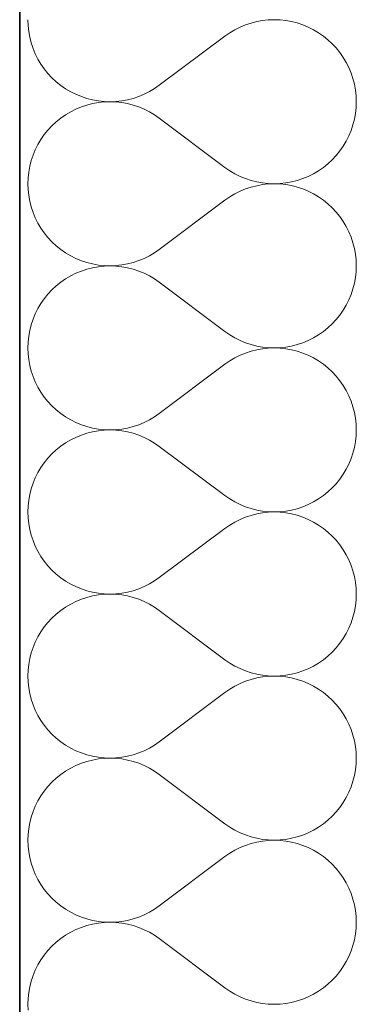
# Model space of a CAD drawing. Header units: millimetres. Extents: x -1465 to 393277, y -3788 to 454312.
# Tile 865 of 958: x 348723 to 348879, y 364383 to 364841. Entities that reach past the tile are written whole.
import ezdxf

# ---------------------------------------------------------------- set-up
doc = ezdxf.new("R2010")
doc.units = ezdxf.units.MM
doc.layers.add('- A - ocieplenie', color=8, linetype='Continuous')

# ---------------------------------------------------------------- blocks, each defined once
blk = doc.blocks.new('*X29')
at = {"layer": '- A - ocieplenie', "linetype": 'Continuous', "lineweight": 13, "ltscale": 100}
for p, q in [((19781.29, 391252.13), (19781.38, 391249.42)), ((19884.81, 391250.58), (19882.23, 391249.72)), ((19887.45, 391251.26), (19884.81, 391250.58)), ((19890.12, 391251.74), (19887.45, 391251.26)), ((19892.83, 391252.04), (19890.12, 391251.74)), ((19895.55, 391252.13), (19892.83, 391252.04)), ((19898.27, 391252.04), (19895.55, 391252.13)), ((19900.97, 391251.75), (19898.27, 391252.04)), ((19903.65, 391251.27), (19900.97, 391251.75)), ((19906.28, 391250.6), (19903.65, 391251.27)), ((19908.87, 391249.74), (19906.28, 391250.6)), ((19781.38, 391249.42), (19781.67, 391246.71)), ((19781.67, 391246.71), (19782.16, 391244.03)), ((19874.95, 391246.07), (19872.71, 391244.52)), ((19877.29, 391247.46), (19874.95, 391246.07)), ((19879.72, 391248.68), (19877.29, 391247.46)), ((19882.23, 391249.72), (19879.72, 391248.68)), ((19911.38, 391248.7), (19908.87, 391249.74)), ((19913.81, 391247.48), (19911.38, 391248.7)), ((19916.15, 391246.1), (19913.81, 391247.48)), ((19918.39, 391244.55), (19916.15, 391246.1)), ((19782.16, 391244.03), (19782.83, 391241.4)), ((19782.83, 391241.4), (19783.69, 391238.82)), ((19872.71, 391244.52), (19842.24, 391221.66)), ((19920.51, 391242.84), (19918.39, 391244.55)), ((19922.5, 391240.99), (19920.51, 391242.84)), ((19783.69, 391238.82), (19784.73, 391236.3)), ((19924.35, 391239), (19922.5, 391240.99)), ((19926.06, 391236.88), (19924.35, 391239)), ((19927.61, 391234.64), (19926.06, 391236.88)), ((19784.73, 391236.3), (19785.95, 391233.87)), ((19785.95, 391233.87), (19787.34, 391231.53)), ((19929, 391232.3), (19927.61, 391234.64)), ((19930.22, 391229.87), (19929, 391232.3)), ((19787.34, 391231.53), (19788.89, 391229.3)), ((19788.89, 391229.3), (19790.6, 391227.18)), ((19931.26, 391227.36), (19930.22, 391229.87)), ((19790.6, 391227.18), (19792.45, 391225.19)), ((19792.45, 391225.19), (19794.44, 391223.34)), ((19794.44, 391223.34), (19796.56, 391221.63)), ((19932.12, 391224.78), (19931.26, 391227.36)), ((19932.79, 391222.14), (19932.12, 391224.78)), ((19796.56, 391221.63), (19798.8, 391220.08)), ((19798.8, 391220.08), (19801.14, 391218.69)), ((19801.14, 391218.69), (19803.57, 391217.48)), ((19835.23, 391217.5), (19837.67, 391218.72)), ((19837.67, 391218.72), (19840, 391220.11)), ((19840, 391220.11), (19842.24, 391221.66)), ((19933.28, 391219.46), (19932.79, 391222.14)), ((19933.57, 391216.76), (19933.28, 391219.46)), ((19803.57, 391217.48), (19806.09, 391216.44)), ((19806.09, 391216.44), (19808.67, 391215.58)), ((19808.67, 391215.58), (19811.3, 391214.91)), ((19811.3, 391214.91), (19813.98, 391214.42)), ((19813.98, 391214.42), (19816.69, 391214.14)), ((19816.69, 391213.94), (19813.98, 391213.66)), ((19816.69, 391214.14), (19819.4, 391214.04)), ((19819.4, 391214.04), (19816.69, 391213.94)), ((19819.4, 391214.04), (19822.12, 391214.14)), ((19822.12, 391213.94), (19819.4, 391214.04)), ((19822.12, 391214.14), (19824.83, 391214.43)), ((19824.83, 391213.65), (19822.12, 391213.94)), ((19824.83, 391214.43), (19827.51, 391214.92)), ((19827.51, 391214.92), (19830.14, 391215.59)), ((19830.14, 391215.59), (19832.72, 391216.45)), ((19832.72, 391216.45), (19835.23, 391217.5)), ((19933.67, 391214.04), (19933.57, 391216.76)), ((19933.57, 391211.32), (19933.67, 391214.04)), ((19801.14, 391209.39), (19798.8, 391208)), ((19803.57, 391210.6), (19801.14, 391209.39)), ((19806.09, 391211.64), (19803.57, 391210.6)), ((19808.67, 391212.5), (19806.09, 391211.64)), ((19811.3, 391213.17), (19808.67, 391212.5)), ((19813.98, 391213.66), (19811.3, 391213.17)), ((19827.51, 391213.16), (19824.83, 391213.65)), ((19830.14, 391212.49), (19827.51, 391213.16)), ((19832.72, 391211.63), (19830.14, 391212.49)), ((19835.23, 391210.58), (19832.72, 391211.63)), ((19837.67, 391209.36), (19835.23, 391210.58)), ((19840, 391207.97), (19837.67, 391209.36)), ((19933.28, 391208.62), (19933.57, 391211.32)), ((19794.44, 391204.74), (19792.45, 391202.89)), ((19796.56, 391206.45), (19794.44, 391204.74)), ((19798.8, 391208), (19796.56, 391206.45)), ((19842.24, 391206.42), (19840, 391207.97)), ((19872.71, 391183.56), (19842.24, 391206.42)), ((19932.12, 391203.3), (19932.79, 391205.94)), ((19932.79, 391205.94), (19933.28, 391208.62)), ((19790.6, 391200.9), (19788.89, 391198.78)), ((19792.45, 391202.89), (19790.6, 391200.9)), ((19930.22, 391198.21), (19931.26, 391200.72)), ((19931.26, 391200.72), (19932.12, 391203.3)), ((19787.34, 391196.55), (19785.95, 391194.21)), ((19788.89, 391198.78), (19787.34, 391196.55)), ((19927.61, 391193.44), (19929, 391195.78)), ((19929, 391195.78), (19930.22, 391198.21)), ((19784.73, 391191.78), (19783.69, 391189.26)), ((19785.95, 391194.21), (19784.73, 391191.78)), ((19924.35, 391189.08), (19926.06, 391191.2)), ((19926.06, 391191.2), (19927.61, 391193.44)), ((19782.83, 391186.68), (19782.16, 391184.05)), ((19783.69, 391189.26), (19782.83, 391186.68)), ((19920.51, 391185.24), (19922.5, 391187.09)), ((19922.5, 391187.09), (19924.35, 391189.08)), ((19782.16, 391184.05), (19781.67, 391181.37)), ((19872.71, 391183.56), (19874.95, 391182.01)), ((19874.95, 391182.01), (19877.29, 391180.62)), ((19913.81, 391180.6), (19916.15, 391181.98)), ((19916.15, 391181.98), (19918.39, 391183.53)), ((19918.39, 391183.53), (19920.51, 391185.24)), ((19781.38, 391178.66), (19781.29, 391175.94)), ((19781.67, 391181.37), (19781.38, 391178.66)), ((19877.29, 391180.62), (19879.72, 391179.4)), ((19879.72, 391179.4), (19882.23, 391178.36)), ((19882.23, 391178.36), (19884.81, 391177.5)), ((19884.81, 391177.5), (19887.45, 391176.82)), ((19903.65, 391176.81), (19906.28, 391177.48)), ((19906.28, 391177.48), (19908.87, 391178.34)), ((19908.87, 391178.34), (19911.38, 391179.38)), ((19911.38, 391179.38), (19913.81, 391180.6)), ((19781.29, 391175.94), (19781.38, 391173.23)), ((19781.38, 391173.23), (19781.67, 391170.52)), ((19882.23, 391173.53), (19879.72, 391172.49)), ((19884.81, 391174.39), (19882.23, 391173.53)), ((19887.45, 391175.07), (19884.81, 391174.39)), ((19887.45, 391176.82), (19890.12, 391176.34)), ((19890.12, 391175.55), (19887.45, 391175.07)), ((19890.12, 391176.34), (19892.83, 391176.04)), ((19892.83, 391175.85), (19890.12, 391175.55)), ((19892.83, 391176.04), (19895.55, 391175.94)), ((19895.55, 391175.94), (19892.83, 391175.85)), ((19895.55, 391175.94), (19898.27, 391176.04)), ((19898.27, 391175.85), (19895.55, 391175.94)), ((19898.27, 391176.04), (19900.97, 391176.33)), ((19900.97, 391175.56), (19898.27, 391175.85)), ((19900.97, 391176.33), (19903.65, 391176.81)), ((19903.65, 391175.08), (19900.97, 391175.56)), ((19906.28, 391174.41), (19903.65, 391175.08)), ((19908.87, 391173.55), (19906.28, 391174.41)), ((19911.38, 391172.51), (19908.87, 391173.55)), ((19781.67, 391170.52), (19782.16, 391167.84)), ((19872.71, 391168.33), (19842.24, 391145.47)), ((19874.95, 391169.88), (19872.71, 391168.33)), ((19877.29, 391171.27), (19874.95, 391169.88)), ((19879.72, 391172.49), (19877.29, 391171.27)), ((19913.81, 391171.29), (19911.38, 391172.51)), ((19916.15, 391169.91), (19913.81, 391171.29)), ((19918.39, 391168.35), (19916.15, 391169.91)), ((19920.51, 391166.65), (19918.39, 391168.35)), ((19782.16, 391167.84), (19782.83, 391165.21)), ((19782.83, 391165.21), (19783.69, 391162.63)), ((19922.5, 391164.8), (19920.51, 391166.65)), ((19924.35, 391162.8), (19922.5, 391164.8)), ((19783.69, 391162.63), (19784.73, 391160.11)), ((19784.73, 391160.11), (19785.95, 391157.68)), ((19926.06, 391160.69), (19924.35, 391162.8)), ((19927.61, 391158.45), (19926.06, 391160.69)), ((19785.95, 391157.68), (19787.34, 391155.34)), ((19787.34, 391155.34), (19788.89, 391153.11)), ((19929, 391156.11), (19927.61, 391158.45)), ((19930.22, 391153.68), (19929, 391156.11)), ((19788.89, 391153.11), (19790.6, 391150.99)), ((19790.6, 391150.99), (19792.45, 391149)), ((19931.26, 391151.17), (19930.22, 391153.68)), ((19932.12, 391148.59), (19931.26, 391151.17)), ((19792.45, 391149), (19794.44, 391147.15)), ((19794.44, 391147.15), (19796.56, 391145.44)), ((19796.56, 391145.44), (19798.8, 391143.89)), ((19840, 391143.91), (19842.24, 391145.47)), ((19932.79, 391145.95), (19932.12, 391148.59)), ((19933.28, 391143.27), (19932.79, 391145.95)), ((19798.8, 391143.89), (19801.14, 391142.5)), ((19801.14, 391142.5), (19803.57, 391141.28)), ((19803.57, 391141.28), (19806.09, 391140.24)), ((19832.72, 391140.26), (19835.23, 391141.3)), ((19835.23, 391141.3), (19837.67, 391142.52)), ((19837.67, 391142.52), (19840, 391143.91)), ((19933.57, 391140.57), (19933.28, 391143.27)), ((19806.09, 391140.24), (19808.67, 391139.39)), ((19808.67, 391136.31), (19806.09, 391135.45)), ((19808.67, 391139.39), (19811.3, 391138.72)), ((19811.3, 391136.98), (19808.67, 391136.31)), ((19811.3, 391138.72), (19813.98, 391138.23)), ((19813.98, 391137.46), (19811.3, 391136.98)), ((19813.98, 391138.23), (19816.69, 391137.94)), ((19816.69, 391137.75), (19813.98, 391137.46)), ((19816.69, 391137.94), (19819.4, 391137.85)), ((19819.4, 391137.85), (19816.69, 391137.75)), ((19819.4, 391137.85), (19822.12, 391137.95)), ((19822.12, 391137.75), (19819.4, 391137.85)), ((19822.12, 391137.95), (19824.83, 391138.24)), ((19824.83, 391137.46), (19822.12, 391137.75)), ((19824.83, 391138.24), (19827.51, 391138.73)), ((19827.51, 391136.97), (19824.83, 391137.46)), ((19827.51, 391138.73), (19830.14, 391139.4)), ((19830.14, 391136.3), (19827.51, 391136.97)), ((19830.14, 391139.4), (19832.72, 391140.26)), ((19832.72, 391135.44), (19830.14, 391136.3)), ((19933.67, 391137.85), (19933.57, 391140.57)), ((19933.57, 391135.13), (19933.67, 391137.85)), ((19798.8, 391131.81), (19796.56, 391130.26)), ((19801.14, 391133.2), (19798.8, 391131.81)), ((19803.57, 391134.41), (19801.14, 391133.2)), ((19806.09, 391135.45), (19803.57, 391134.41)), ((19835.23, 391134.39), (19832.72, 391135.44)), ((19837.67, 391133.17), (19835.23, 391134.39)), ((19840, 391131.78), (19837.67, 391133.17)), ((19842.24, 391130.23), (19840, 391131.78)), ((19932.79, 391129.75), (19933.28, 391132.43)), ((19933.28, 391132.43), (19933.57, 391135.13)), ((19794.44, 391128.55), (19792.45, 391126.7)), ((19796.56, 391130.26), (19794.44, 391128.55)), ((19872.71, 391107.37), (19842.24, 391130.23)), ((19931.26, 391124.53), (19932.12, 391127.11)), ((19932.12, 391127.11), (19932.79, 391129.75)), ((19788.89, 391122.59), (19787.34, 391120.36)), ((19790.6, 391124.71), (19788.89, 391122.59)), ((19792.45, 391126.7), (19790.6, 391124.71)), ((19930.22, 391122.02), (19931.26, 391124.53)), ((19785.95, 391118.02), (19784.73, 391115.59)), ((19787.34, 391120.36), (19785.95, 391118.02)), ((19927.61, 391117.25), (19929, 391119.59)), ((19929, 391119.59), (19930.22, 391122.02)), ((19784.73, 391115.59), (19783.69, 391113.07)), ((19924.35, 391112.89), (19926.06, 391115.01)), ((19926.06, 391115.01), (19927.61, 391117.25)), ((19782.83, 391110.49), (19782.16, 391107.86)), ((19783.69, 391113.07), (19782.83, 391110.49)), ((19918.39, 391107.34), (19920.51, 391109.05)), ((19920.51, 391109.05), (19922.5, 391110.9)), ((19922.5, 391110.9), (19924.35, 391112.89)), ((19781.67, 391105.18), (19781.38, 391102.47)), ((19782.16, 391107.86), (19781.67, 391105.18)), ((19872.71, 391107.37), (19874.95, 391105.82)), ((19874.95, 391105.82), (19877.29, 391104.43)), ((19877.29, 391104.43), (19879.72, 391103.21)), ((19911.38, 391103.19), (19913.81, 391104.41)), ((19913.81, 391104.41), (19916.15, 391105.79)), ((19916.15, 391105.79), (19918.39, 391107.34)), ((19781.38, 391102.47), (19781.29, 391099.75)), ((19781.29, 391099.75), (19781.38, 391097.04)), ((19879.72, 391103.21), (19882.23, 391102.17)), ((19882.23, 391102.17), (19884.81, 391101.31)), ((19884.81, 391101.31), (19887.45, 391100.63)), ((19887.45, 391100.63), (19890.12, 391100.15)), ((19890.12, 391100.15), (19892.83, 391099.85)), ((19892.83, 391099.66), (19890.12, 391099.36)), ((19892.83, 391099.85), (19895.55, 391099.75)), ((19895.55, 391099.75), (19892.83, 391099.66)), ((19895.55, 391099.75), (19898.27, 391099.85)), ((19898.27, 391099.66), (19895.55, 391099.75)), ((19898.27, 391099.85), (19900.97, 391100.14)), ((19900.97, 391099.37), (19898.27, 391099.66)), ((19900.97, 391100.14), (19903.65, 391100.62)), ((19903.65, 391100.62), (19906.28, 391101.29)), ((19906.28, 391101.29), (19908.87, 391102.15)), ((19908.87, 391102.15), (19911.38, 391103.19)), ((19781.38, 391097.04), (19781.67, 391094.33)), ((19877.29, 391095.08), (19874.95, 391093.69)), ((19879.72, 391096.3), (19877.29, 391095.08)), ((19882.23, 391097.34), (19879.72, 391096.3)), ((19884.81, 391098.2), (19882.23, 391097.34)), ((19887.45, 391098.88), (19884.81, 391098.2)), ((19890.12, 391099.36), (19887.45, 391098.88)), ((19903.65, 391098.89), (19900.97, 391099.37)), ((19906.28, 391098.22), (19903.65, 391098.89)), ((19908.87, 391097.36), (19906.28, 391098.22)), ((19911.38, 391096.32), (19908.87, 391097.36)), ((19913.81, 391095.1), (19911.38, 391096.32)), ((19916.15, 391093.71), (19913.81, 391095.1)), ((19781.67, 391094.33), (19782.16, 391091.65)), ((19782.16, 391091.65), (19782.83, 391089.02)), ((19872.71, 391092.14), (19842.24, 391069.28)), ((19874.95, 391093.69), (19872.71, 391092.14)), ((19918.39, 391092.16), (19916.15, 391093.71)), ((19920.51, 391090.46), (19918.39, 391092.16)), ((19922.5, 391088.6), (19920.51, 391090.46)), ((19782.83, 391089.02), (19783.69, 391086.44)), ((19783.69, 391086.44), (19784.73, 391083.92)), ((19924.35, 391086.61), (19922.5, 391088.6)), ((19926.06, 391084.5), (19924.35, 391086.61)), ((19784.73, 391083.92), (19785.95, 391081.49)), ((19785.95, 391081.49), (19787.34, 391079.15)), ((19927.61, 391082.26), (19926.06, 391084.5)), ((19929, 391079.92), (19927.61, 391082.26)), ((19787.34, 391079.15), (19788.89, 391076.92)), ((19788.89, 391076.92), (19790.6, 391074.8)), ((19930.22, 391077.49), (19929, 391079.92)), ((19931.26, 391074.98), (19930.22, 391077.49)), ((19790.6, 391074.8), (19792.45, 391072.81)), ((19792.45, 391072.81), (19794.44, 391070.95)), ((19932.12, 391072.4), (19931.26, 391074.98)), ((19932.79, 391069.76), (19932.12, 391072.4)), ((19794.44, 391070.95), (19796.56, 391069.25)), ((19796.56, 391069.25), (19798.8, 391067.7)), ((19798.8, 391067.7), (19801.14, 391066.31)), ((19837.67, 391066.33), (19840, 391067.72)), ((19840, 391067.72), (19842.24, 391069.28)), ((19933.28, 391067.08), (19932.79, 391069.76)), ((19801.14, 391066.31), (19803.57, 391065.09)), ((19803.57, 391065.09), (19806.09, 391064.05)), ((19806.09, 391064.05), (19808.67, 391063.2)), ((19808.67, 391063.2), (19811.3, 391062.52)), ((19827.51, 391062.54), (19830.14, 391063.21)), ((19830.14, 391063.21), (19832.72, 391064.07)), ((19832.72, 391064.07), (19835.23, 391065.11)), ((19835.23, 391065.11), (19837.67, 391066.33)), ((19933.57, 391064.38), (19933.28, 391067.08)), ((19933.67, 391061.66), (19933.57, 391064.38)), ((19806.09, 391059.26), (19803.57, 391058.22)), ((19808.67, 391060.12), (19806.09, 391059.26)), ((19811.3, 391060.79), (19808.67, 391060.12)), ((19811.3, 391062.52), (19813.98, 391062.04)), ((19813.98, 391061.27), (19811.3, 391060.79)), ((19813.98, 391062.04), (19816.69, 391061.75)), ((19816.69, 391061.56), (19813.98, 391061.27)), ((19816.69, 391061.75), (19819.4, 391061.66)), ((19819.4, 391061.66), (19816.69, 391061.56)), ((19819.4, 391061.66), (19822.12, 391061.76)), ((19822.12, 391061.56), (19819.4, 391061.66)), ((19822.12, 391061.76), (19824.83, 391062.05)), ((19824.83, 391061.27), (19822.12, 391061.56)), ((19824.83, 391062.05), (19827.51, 391062.54)), ((19827.51, 391060.78), (19824.83, 391061.27)), ((19830.14, 391060.11), (19827.51, 391060.78)), ((19832.72, 391059.25), (19830.14, 391060.11)), ((19835.23, 391058.2), (19832.72, 391059.25)), ((19933.28, 391056.24), (19933.57, 391058.94)), ((19933.57, 391058.94), (19933.67, 391061.66)), ((19796.56, 391054.07), (19794.44, 391052.36)), ((19798.8, 391055.62), (19796.56, 391054.07)), ((19801.14, 391057.01), (19798.8, 391055.62)), ((19803.57, 391058.22), (19801.14, 391057.01)), ((19837.67, 391056.98), (19835.23, 391058.2)), ((19840, 391055.59), (19837.67, 391056.98)), ((19842.24, 391054.04), (19840, 391055.59)), ((19872.71, 391031.18), (19842.24, 391054.04)), ((19932.79, 391053.56), (19933.28, 391056.24)), ((19792.45, 391050.51), (19790.6, 391048.52)), ((19794.44, 391052.36), (19792.45, 391050.51)), ((19931.26, 391048.34), (19932.12, 391050.92)), ((19932.12, 391050.92), (19932.79, 391053.56)), ((19788.89, 391046.4), (19787.34, 391044.17)), ((19790.6, 391048.52), (19788.89, 391046.4)), ((19929, 391043.39), (19930.22, 391045.83)), ((19930.22, 391045.83), (19931.26, 391048.34)), ((19785.95, 391041.83), (19784.73, 391039.4)), ((19787.34, 391044.17), (19785.95, 391041.83)), ((19926.06, 391038.82), (19927.61, 391041.06)), ((19927.61, 391041.06), (19929, 391043.39)), ((19783.69, 391036.88), (19782.83, 391034.3)), ((19784.73, 391039.4), (19783.69, 391036.88)), ((19922.5, 391034.71), (19924.35, 391036.7)), ((19924.35, 391036.7), (19926.06, 391038.82)), ((19782.16, 391031.66), (19781.67, 391028.99)), ((19782.83, 391034.3), (19782.16, 391031.66)), ((19872.71, 391031.18), (19874.95, 391029.63)), ((19916.15, 391029.6), (19918.39, 391031.15)), ((19918.39, 391031.15), (19920.51, 391032.86)), ((19920.51, 391032.86), (19922.5, 391034.71)), ((19781.67, 391028.99), (19781.38, 391026.28)), ((19874.95, 391029.63), (19877.29, 391028.24)), ((19877.29, 391028.24), (19879.72, 391027.02)), ((19879.72, 391027.02), (19882.23, 391025.98)), ((19908.87, 391025.96), (19911.38, 391027)), ((19911.38, 391027), (19913.81, 391028.22)), ((19913.81, 391028.22), (19916.15, 391029.6)), ((19781.38, 391026.28), (19781.29, 391023.56)), ((19781.29, 391023.56), (19781.38, 391020.84)), ((19882.23, 391025.98), (19884.81, 391025.11)), ((19884.81, 391022.01), (19882.23, 391021.15)), ((19884.81, 391025.11), (19887.45, 391024.44)), ((19887.45, 391022.69), (19884.81, 391022.01)), ((19887.45, 391024.44), (19890.12, 391023.96)), ((19890.12, 391023.17), (19887.45, 391022.69)), ((19890.12, 391023.96), (19892.83, 391023.66)), ((19892.83, 391023.46), (19890.12, 391023.17)), ((19892.83, 391023.66), (19895.55, 391023.56)), ((19895.55, 391023.56), (19892.83, 391023.46)), ((19895.55, 391023.56), (19898.27, 391023.66)), ((19898.27, 391023.47), (19895.55, 391023.56)), ((19898.27, 391023.66), (19900.97, 391023.95)), ((19900.97, 391023.18), (19898.27, 391023.47)), ((19900.97, 391023.95), (19903.65, 391024.43)), ((19903.65, 391022.7), (19900.97, 391023.18)), ((19903.65, 391024.43), (19906.28, 391025.1)), ((19906.28, 391022.03), (19903.65, 391022.7)), ((19906.28, 391025.1), (19908.87, 391025.96)), ((19908.87, 391021.17), (19906.28, 391022.03)), ((19781.38, 391020.84), (19781.67, 391018.14)), ((19781.67, 391018.14), (19782.16, 391015.46)), ((19874.95, 391017.5), (19872.71, 391015.94)), ((19877.29, 391018.89), (19874.95, 391017.5)), ((19879.72, 391020.11), (19877.29, 391018.89)), ((19882.23, 391021.15), (19879.72, 391020.11)), ((19911.38, 391020.13), (19908.87, 391021.17)), ((19913.81, 391018.91), (19911.38, 391020.13)), ((19916.15, 391017.52), (19913.81, 391018.91)), ((19918.39, 391015.97), (19916.15, 391017.52)), ((19782.16, 391015.46), (19782.83, 391012.83)), ((19782.83, 391012.83), (19783.69, 391010.25)), ((19872.71, 391015.94), (19842.24, 390993.09)), ((19920.51, 391014.27), (19918.39, 391015.97)), ((19922.5, 391012.41), (19920.51, 391014.27)), ((19783.69, 391010.25), (19784.73, 391007.73)), ((19924.35, 391010.42), (19922.5, 391012.41)), ((19926.06, 391008.31), (19924.35, 391010.42)), ((19927.61, 391006.07), (19926.06, 391008.31)), ((19784.73, 391007.73), (19785.95, 391005.3)), ((19785.95, 391005.3), (19787.34, 391002.96)), ((19929, 391003.73), (19927.61, 391006.07)), ((19930.22, 391001.3), (19929, 391003.73)), ((19787.34, 391002.96), (19788.89, 391000.73)), ((19788.89, 391000.73), (19790.6, 390998.61)), ((19931.26, 390998.79), (19930.22, 391001.3)), ((19790.6, 390998.61), (19792.45, 390996.62)), ((19792.45, 390996.62), (19794.44, 390994.76)), ((19794.44, 390994.76), (19796.56, 390993.06)), ((19932.12, 390996.21), (19931.26, 390998.79)), ((19932.79, 390993.57), (19932.12, 390996.21)), ((19796.56, 390993.06), (19798.8, 390991.51)), ((19798.8, 390991.51), (19801.14, 390990.12)), ((19801.14, 390990.12), (19803.57, 390988.9)), ((19835.23, 390988.92), (19837.67, 390990.14)), ((19837.67, 390990.14), (19840, 390991.53)), ((19840, 390991.53), (19842.24, 390993.09)), ((19933.28, 390990.89), (19932.79, 390993.57)), ((19933.57, 390988.19), (19933.28, 390990.89)), ((19803.57, 390988.9), (19806.09, 390987.86)), ((19806.09, 390987.86), (19808.67, 390987.01)), ((19808.67, 390987.01), (19811.3, 390986.33)), ((19811.3, 390986.33), (19813.98, 390985.85)), ((19813.98, 390985.85), (19816.69, 390985.56)), ((19816.69, 390985.37), (19813.98, 390985.08)), ((19816.69, 390985.56), (19819.4, 390985.47)), ((19819.4, 390985.47), (19816.69, 390985.37)), ((19819.4, 390985.47), (19822.12, 390985.57)), ((19822.12, 390985.37), (19819.4, 390985.47)), ((19822.12, 390985.57), (19824.83, 390985.86)), ((19824.83, 390985.08), (19822.12, 390985.37)), ((19824.83, 390985.86), (19827.51, 390986.34)), ((19827.51, 390986.34), (19830.14, 390987.02)), ((19830.14, 390987.02), (19832.72, 390987.88)), ((19832.72, 390987.88), (19835.23, 390988.92)), ((19933.67, 390985.47), (19933.57, 390988.19)), ((19933.57, 390982.75), (19933.67, 390985.47)), ((19801.14, 390980.82), (19798.8, 390979.43)), ((19803.57, 390982.03), (19801.14, 390980.82)), ((19806.09, 390983.07), (19803.57, 390982.03)), ((19808.67, 390983.93), (19806.09, 390983.07)), ((19811.3, 390984.6), (19808.67, 390983.93)), ((19813.98, 390985.08), (19811.3, 390984.6)), ((19827.51, 390984.59), (19824.83, 390985.08)), ((19830.14, 390983.92), (19827.51, 390984.59)), ((19832.72, 390983.06), (19830.14, 390983.92)), ((19835.23, 390982.01), (19832.72, 390983.06)), ((19837.67, 390980.79), (19835.23, 390982.01)), ((19840, 390979.4), (19837.67, 390980.79)), ((19933.28, 390980.04), (19933.57, 390982.75)), ((19794.44, 390976.17), (19792.45, 390974.32)), ((19796.56, 390977.88), (19794.44, 390976.17)), ((19798.8, 390979.43), (19796.56, 390977.88)), ((19842.24, 390977.85), (19840, 390979.4)), ((19872.71, 390954.99), (19842.24, 390977.85)), ((19932.12, 390974.73), (19932.79, 390977.37)), ((19932.79, 390977.37), (19933.28, 390980.04)), ((19790.6, 390972.33), (19788.89, 390970.21)), ((19792.45, 390974.32), (19790.6, 390972.33)), ((19930.22, 390969.64), (19931.26, 390972.15)), ((19931.26, 390972.15), (19932.12, 390974.73)), ((19787.34, 390967.98), (19785.95, 390965.64)), ((19788.89, 390970.21), (19787.34, 390967.98)), ((19927.61, 390964.87), (19929, 390967.2)), ((19929, 390967.2), (19930.22, 390969.64)), ((19784.73, 390963.2), (19783.69, 390960.69)), ((19785.95, 390965.64), (19784.73, 390963.2)), ((19924.35, 390960.51), (19926.06, 390962.63)), ((19926.06, 390962.63), (19927.61, 390964.87)), ((19782.83, 390958.11), (19782.16, 390955.47)), ((19783.69, 390960.69), (19782.83, 390958.11)), ((19920.51, 390956.67), (19922.5, 390958.52)), ((19922.5, 390958.52), (19924.35, 390960.51)), ((19782.16, 390955.47), (19781.67, 390952.8)), ((19872.71, 390954.99), (19874.95, 390953.44)), ((19874.95, 390953.44), (19877.29, 390952.05)), ((19913.81, 390952.02), (19916.15, 390953.41)), ((19916.15, 390953.41), (19918.39, 390954.96)), ((19918.39, 390954.96), (19920.51, 390956.67)), ((19781.38, 390950.09), (19781.29, 390947.37)), ((19781.67, 390952.8), (19781.38, 390950.09)), ((19877.29, 390952.05), (19879.72, 390950.83)), ((19879.72, 390950.83), (19882.23, 390949.79)), ((19882.23, 390949.79), (19884.81, 390948.92)), ((19884.81, 390948.92), (19887.45, 390948.25)), ((19903.65, 390948.24), (19906.28, 390948.91)), ((19906.28, 390948.91), (19908.87, 390949.77)), ((19908.87, 390949.77), (19911.38, 390950.81)), ((19911.38, 390950.81), (19913.81, 390952.02)), ((19781.29, 390947.37), (19781.38, 390944.65)), ((19781.38, 390944.65), (19781.67, 390941.95)), ((19882.23, 390944.96), (19879.72, 390943.92)), ((19884.81, 390945.82), (19882.23, 390944.96)), ((19887.45, 390946.5), (19884.81, 390945.82)), ((19887.45, 390948.25), (19890.12, 390947.76)), ((19890.12, 390946.98), (19887.45, 390946.5)), ((19890.12, 390947.76), (19892.83, 390947.47)), ((19892.83, 390947.27), (19890.12, 390946.98)), ((19892.83, 390947.47), (19895.55, 390947.37)), ((19895.55, 390947.37), (19892.83, 390947.27)), ((19895.55, 390947.37), (19898.27, 390947.47)), ((19898.27, 390947.28), (19895.55, 390947.37)), ((19898.27, 390947.47), (19900.97, 390947.76)), ((19900.97, 390946.99), (19898.27, 390947.28)), ((19900.97, 390947.76), (19903.65, 390948.24)), ((19903.65, 390946.51), (19900.97, 390946.99)), ((19906.28, 390945.84), (19903.65, 390946.51)), ((19908.87, 390944.98), (19906.28, 390945.84)), ((19911.38, 390943.94), (19908.87, 390944.98)), ((19781.67, 390941.95), (19782.16, 390939.27)), ((19872.71, 390939.75), (19842.24, 390916.9)), ((19874.95, 390941.31), (19872.71, 390939.75)), ((19877.29, 390942.7), (19874.95, 390941.31)), ((19879.72, 390943.92), (19877.29, 390942.7)), ((19913.81, 390942.72), (19911.38, 390943.94)), ((19916.15, 390941.33), (19913.81, 390942.72)), ((19918.39, 390939.78), (19916.15, 390941.33)), ((19920.51, 390938.08), (19918.39, 390939.78)), ((19782.16, 390939.27), (19782.83, 390936.64)), ((19782.83, 390936.64), (19783.69, 390934.06)), ((19922.5, 390936.22), (19920.51, 390938.08)), ((19924.35, 390934.23), (19922.5, 390936.22)), ((19783.69, 390934.06), (19784.73, 390931.54)), ((19784.73, 390931.54), (19785.95, 390929.11)), ((19926.06, 390932.12), (19924.35, 390934.23)), ((19927.61, 390929.88), (19926.06, 390932.12)), ((19785.95, 390929.11), (19787.34, 390926.77)), ((19787.34, 390926.77), (19788.89, 390924.54)), ((19929, 390927.54), (19927.61, 390929.88)), ((19930.22, 390925.11), (19929, 390927.54)), ((19788.89, 390924.54), (19790.6, 390922.42)), ((19790.6, 390922.42), (19792.45, 390920.43)), ((19931.26, 390922.6), (19930.22, 390925.11)), ((19932.12, 390920.01), (19931.26, 390922.6)), ((19792.45, 390920.43), (19794.44, 390918.57)), ((19794.44, 390918.57), (19796.56, 390916.87)), ((19796.56, 390916.87), (19798.8, 390915.32)), ((19840, 390915.34), (19842.24, 390916.9)), ((19932.79, 390917.38), (19932.12, 390920.01)), ((19933.28, 390914.7), (19932.79, 390917.38)), ((19798.8, 390915.32), (19801.14, 390913.93)), ((19801.14, 390913.93), (19803.57, 390912.71)), ((19803.57, 390912.71), (19806.09, 390911.67)), ((19832.72, 390911.69), (19835.23, 390912.73)), ((19835.23, 390912.73), (19837.67, 390913.95)), ((19837.67, 390913.95), (19840, 390915.34)), ((19933.57, 390912), (19933.28, 390914.7)), ((19806.09, 390911.67), (19808.67, 390910.82)), ((19808.67, 390907.74), (19806.09, 390906.88)), ((19808.67, 390910.82), (19811.3, 390910.14)), ((19811.3, 390908.41), (19808.67, 390907.74)), ((19811.3, 390910.14), (19813.98, 390909.66)), ((19813.98, 390908.89), (19811.3, 390908.41)), ((19813.98, 390909.66), (19816.69, 390909.37)), ((19816.69, 390909.18), (19813.98, 390908.89)), ((19816.69, 390909.37), (19819.4, 390909.28)), ((19819.4, 390909.28), (19816.69, 390909.18)), ((19819.4, 390909.28), (19822.12, 390909.38)), ((19822.12, 390909.18), (19819.4, 390909.28)), ((19822.12, 390909.38), (19824.83, 390909.67)), ((19824.83, 390908.89), (19822.12, 390909.18)), ((19824.83, 390909.67), (19827.51, 390910.15)), ((19827.51, 390908.4), (19824.83, 390908.89)), ((19827.51, 390910.15), (19830.14, 390910.83)), ((19830.14, 390907.73), (19827.51, 390908.4)), ((19830.14, 390910.83), (19832.72, 390911.69)), ((19832.72, 390906.87), (19830.14, 390907.73)), ((19933.67, 390909.28), (19933.57, 390912)), ((19933.57, 390906.56), (19933.67, 390909.28)), ((19798.8, 390903.24), (19796.56, 390901.69)), ((19801.14, 390904.63), (19798.8, 390903.24)), ((19803.57, 390905.84), (19801.14, 390904.63)), ((19806.09, 390906.88), (19803.57, 390905.84)), ((19835.23, 390905.82), (19832.72, 390906.87)), ((19837.67, 390904.6), (19835.23, 390905.82)), ((19840, 390903.21), (19837.67, 390904.6)), ((19842.24, 390901.66), (19840, 390903.21)), ((19932.79, 390901.18), (19933.28, 390903.85)), ((19933.28, 390903.85), (19933.57, 390906.56)), ((19794.44, 390899.98), (19792.45, 390898.13)), ((19796.56, 390901.69), (19794.44, 390899.98)), ((19872.71, 390878.8), (19842.24, 390901.66)), ((19931.26, 390895.96), (19932.12, 390898.54)), ((19932.12, 390898.54), (19932.79, 390901.18)), ((19788.89, 390894.02), (19787.34, 390891.79)), ((19790.6, 390896.14), (19788.89, 390894.02)), ((19792.45, 390898.13), (19790.6, 390896.14)), ((19930.22, 390893.45), (19931.26, 390895.96)), ((19785.95, 390889.45), (19784.73, 390887.01)), ((19787.34, 390891.79), (19785.95, 390889.45)), ((19927.61, 390888.67), (19929, 390891.01)), ((19929, 390891.01), (19930.22, 390893.45)), ((19784.73, 390887.01), (19783.69, 390884.5)), ((19924.35, 390884.32), (19926.06, 390886.44)), ((19926.06, 390886.44), (19927.61, 390888.67)), ((19782.83, 390881.92), (19782.16, 390879.28)), ((19783.69, 390884.5), (19782.83, 390881.92)), ((19918.39, 390878.77), (19920.51, 390880.48)), ((19920.51, 390880.48), (19922.5, 390882.33)), ((19922.5, 390882.33), (19924.35, 390884.32)), ((19781.67, 390876.61), (19781.38, 390873.9)), ((19782.16, 390879.28), (19781.67, 390876.61)), ((19872.71, 390878.8), (19874.95, 390877.25)), ((19874.95, 390877.25), (19877.29, 390875.86)), ((19877.29, 390875.86), (19879.72, 390874.64)), ((19911.38, 390874.62), (19913.81, 390875.83)), ((19913.81, 390875.83), (19916.15, 390877.22)), ((19916.15, 390877.22), (19918.39, 390878.77)), ((19781.38, 390873.9), (19781.29, 390871.18)), ((19781.29, 390871.18), (19781.38, 390868.46)), ((19879.72, 390874.64), (19882.23, 390873.6)), ((19882.23, 390873.6), (19884.81, 390872.73)), ((19884.81, 390872.73), (19887.45, 390872.06)), ((19887.45, 390872.06), (19890.12, 390871.57)), ((19890.12, 390871.57), (19892.83, 390871.28)), ((19892.83, 390871.08), (19890.12, 390870.79)), ((19892.83, 390871.28), (19895.55, 390871.18)), ((19895.55, 390871.18), (19892.83, 390871.08)), ((19895.55, 390871.18), (19898.27, 390871.28)), ((19898.27, 390871.09), (19895.55, 390871.18)), ((19898.27, 390871.28), (19900.97, 390871.57)), ((19900.97, 390870.8), (19898.27, 390871.09)), ((19900.97, 390871.57), (19903.65, 390872.05)), ((19903.65, 390872.05), (19906.28, 390872.72)), ((19906.28, 390872.72), (19908.87, 390873.58)), ((19908.87, 390873.58), (19911.38, 390874.62)), ((19781.38, 390868.46), (19781.67, 390865.76)), ((19877.29, 390866.51), (19874.95, 390865.12)), ((19879.72, 390867.73), (19877.29, 390866.51)), ((19882.23, 390868.77), (19879.72, 390867.73)), ((19884.81, 390869.63), (19882.23, 390868.77)), ((19887.45, 390870.31), (19884.81, 390869.63)), ((19890.12, 390870.79), (19887.45, 390870.31)), ((19903.65, 390870.32), (19900.97, 390870.8)), ((19906.28, 390869.65), (19903.65, 390870.32)), ((19908.87, 390868.79), (19906.28, 390869.65)), ((19911.38, 390867.75), (19908.87, 390868.79)), ((19913.81, 390866.53), (19911.38, 390867.75)), ((19916.15, 390865.14), (19913.81, 390866.53)), ((19781.67, 390865.76), (19782.16, 390863.08)), ((19782.16, 390863.08), (19782.83, 390860.45)), ((19872.71, 390863.56), (19842.24, 390840.71)), ((19874.95, 390865.12), (19872.71, 390863.56)), ((19918.39, 390863.59), (19916.15, 390865.14)), ((19920.51, 390861.89), (19918.39, 390863.59)), ((19922.5, 390860.03), (19920.51, 390861.89)), ((19782.83, 390860.45), (19783.69, 390857.86)), ((19783.69, 390857.86), (19784.73, 390855.35)), ((19924.35, 390858.04), (19922.5, 390860.03)), ((19926.06, 390855.92), (19924.35, 390858.04)), ((19784.73, 390855.35), (19785.95, 390852.92)), ((19785.95, 390852.92), (19787.34, 390850.58)), ((19927.61, 390853.69), (19926.06, 390855.92)), ((19929, 390851.35), (19927.61, 390853.69)), ((19787.34, 390850.58), (19788.89, 390848.35)), ((19788.89, 390848.35), (19790.6, 390846.23)), ((19930.22, 390848.92), (19929, 390851.35)), ((19931.26, 390846.41), (19930.22, 390848.92)), ((19790.6, 390846.23), (19792.45, 390844.24)), ((19792.45, 390844.24), (19794.44, 390842.38)), ((19932.12, 390843.82), (19931.26, 390846.41)), ((19932.79, 390841.19), (19932.12, 390843.82)), ((19794.44, 390842.38), (19796.56, 390840.68)), ((19796.56, 390840.68), (19798.8, 390839.13)), ((19798.8, 390839.13), (19801.14, 390837.74)), ((19837.67, 390837.76), (19840, 390839.15)), ((19840, 390839.15), (19842.24, 390840.71)), ((19933.28, 390838.51), (19932.79, 390841.19)), ((19801.14, 390837.74), (19803.57, 390836.52)), ((19803.57, 390836.52), (19806.09, 390835.48)), ((19806.09, 390835.48), (19808.67, 390834.62)), ((19808.67, 390834.62), (19811.3, 390833.95)), ((19827.51, 390833.96), (19830.14, 390834.64)), ((19830.14, 390834.64), (19832.72, 390835.5)), ((19832.72, 390835.5), (19835.23, 390836.54)), ((19835.23, 390836.54), (19837.67, 390837.76)), ((19933.57, 390835.81), (19933.28, 390838.51)), ((19933.67, 390833.09), (19933.57, 390835.81)), ((19806.09, 390830.69), (19803.57, 390829.65)), ((19808.67, 390831.55), (19806.09, 390830.69)), ((19811.3, 390832.22), (19808.67, 390831.55)), ((19811.3, 390833.95), (19813.98, 390833.47)), ((19813.98, 390832.7), (19811.3, 390832.22)), ((19813.98, 390833.47), (19816.69, 390833.18)), ((19816.69, 390832.99), (19813.98, 390832.7)), ((19816.69, 390833.18), (19819.4, 390833.09)), ((19819.4, 390833.09), (19816.69, 390832.99)), ((19819.4, 390833.09), (19822.12, 390833.19)), ((19822.12, 390832.99), (19819.4, 390833.09)), ((19822.12, 390833.19), (19824.83, 390833.48)), ((19824.83, 390832.7), (19822.12, 390832.99)), ((19824.83, 390833.48), (19827.51, 390833.96)), ((19827.51, 390832.21), (19824.83, 390832.7)), ((19830.14, 390831.54), (19827.51, 390832.21)), ((19832.72, 390830.68), (19830.14, 390831.54)), ((19835.23, 390829.63), (19832.72, 390830.68)), ((19933.28, 390827.66), (19933.57, 390830.37)), ((19933.57, 390830.37), (19933.67, 390833.09)), ((19796.56, 390825.5), (19794.44, 390823.79)), ((19798.8, 390827.05), (19796.56, 390825.5)), ((19801.14, 390828.44), (19798.8, 390827.05)), ((19803.57, 390829.65), (19801.14, 390828.44)), ((19837.67, 390828.41), (19835.23, 390829.63)), ((19840, 390827.02), (19837.67, 390828.41)), ((19842.24, 390825.47), (19840, 390827.02)), ((19872.71, 390802.61), (19842.24, 390825.47)), ((19932.79, 390824.99), (19933.28, 390827.66)), ((19792.45, 390821.94), (19790.6, 390819.95)), ((19794.44, 390823.79), (19792.45, 390821.94)), ((19931.26, 390819.77), (19932.12, 390822.35)), ((19932.12, 390822.35), (19932.79, 390824.99)), ((19788.89, 390817.83), (19787.34, 390815.6)), ((19790.6, 390819.95), (19788.89, 390817.83)), ((19929, 390814.82), (19930.22, 390817.26)), ((19930.22, 390817.26), (19931.26, 390819.77)), ((19785.95, 390813.26), (19784.73, 390810.82)), ((19787.34, 390815.6), (19785.95, 390813.26)), ((19926.06, 390810.25), (19927.61, 390812.48)), ((19927.61, 390812.48), (19929, 390814.82)), ((19783.69, 390808.31), (19782.83, 390805.73)), ((19784.73, 390810.82), (19783.69, 390808.31)), ((19922.5, 390806.14), (19924.35, 390808.13)), ((19924.35, 390808.13), (19926.06, 390810.25)), ((19782.16, 390803.09), (19781.67, 390800.42)), ((19782.83, 390805.73), (19782.16, 390803.09)), ((19872.71, 390802.61), (19874.95, 390801.06)), ((19916.15, 390801.03), (19918.39, 390802.58)), ((19918.39, 390802.58), (19920.51, 390804.29)), ((19920.51, 390804.29), (19922.5, 390806.14)), ((19781.67, 390800.42), (19781.38, 390797.71)), ((19874.95, 390801.06), (19877.29, 390799.67)), ((19877.29, 390799.67), (19879.72, 390798.45)), ((19879.72, 390798.45), (19882.23, 390797.4)), ((19908.87, 390797.39), (19911.38, 390798.43)), ((19911.38, 390798.43), (19913.81, 390799.64)), ((19913.81, 390799.64), (19916.15, 390801.03)), ((19781.38, 390797.71), (19781.29, 390794.99)), ((19781.29, 390794.99), (19781.38, 390792.27)), ((19882.23, 390797.4), (19884.81, 390796.54)), ((19884.81, 390796.54), (19887.45, 390795.87)), ((19887.45, 390795.87), (19890.12, 390795.38)), ((19890.12, 390795.38), (19892.83, 390795.09)), ((19892.83, 390795.09), (19895.55, 390794.99)), ((19895.55, 390794.99), (19898.27, 390795.09)), ((19898.27, 390795.09), (19900.97, 390795.38)), ((19900.97, 390795.38), (19903.65, 390795.86)), ((19903.65, 390795.86), (19906.28, 390796.53)), ((19906.28, 390796.53), (19908.87, 390797.39))]:
    blk.add_line(p, q, dxfattribs=at)

msp = doc.modelspace()

# ---------------------------------------------------------------- linework, layer by layer
at = {"layer": '- A - ocieplenie', "color": 8, "linetype": 'Continuous', "lineweight": 35, "ltscale": 100, "flags": 128}
msp.add_lwpolyline([(348722.77, 369651.04), (348722.77, 362075.27)], dxfattribs=at)

# ---------------------------------------------------------------- block references
at = {"color": 8, "linetype": 'Continuous', "lineweight": 20, "ltscale": 100}
msp.add_blockref('*X29', (328945.29, -26411.59), dxfattribs=at)

doc.saveas('drawing.dxf')
